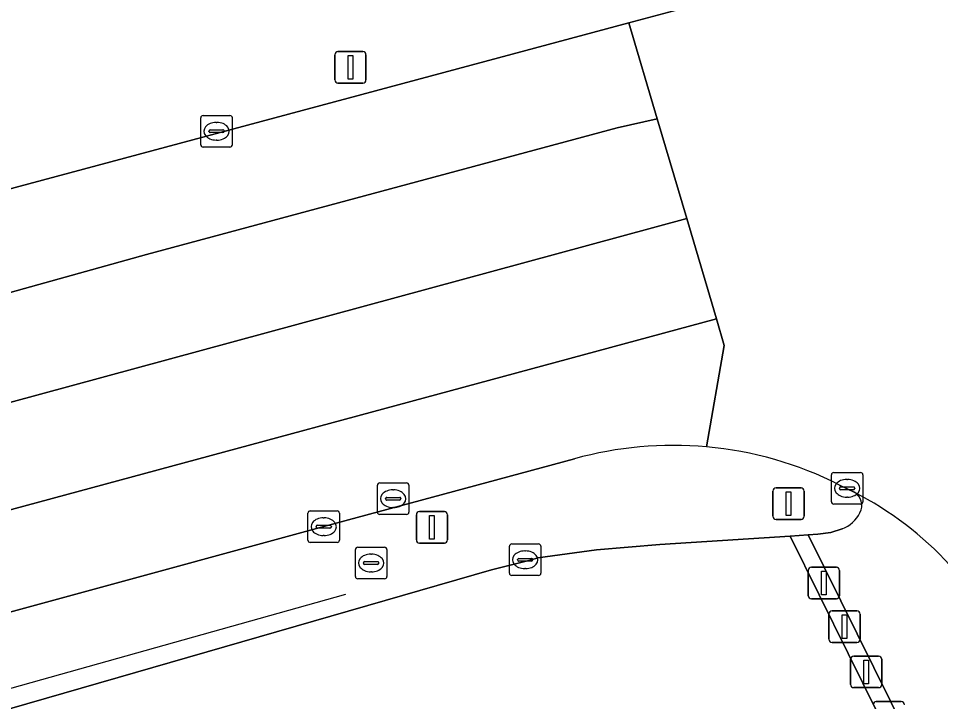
# Model space of a CAD drawing. Extents: x 160806 to 161707, y 383696 to 384148.
# Drawn here: x 161192.89 to 161222.14, y 383886.21 to 383907.88 of the extents above; entities that cross this region are included whole.
import ezdxf

# ---------------------------------------------------------------- set-up
doc = ezdxf.new("R2010")
doc.units = 0
for name, color, linetype in [('IMGEO_Afsluitpaal', 7, 'Continuous'), ('IMGEO_Berm_groen', 7, 'Continuous'), ('IMGEO_Hek', 7, 'Continuous'), ('IMGEO_Kolk', 7, 'Continuous'), ('IMGEO_Parkeervlak_gesloten', 7, 'Continuous'), ('IMGEO_Rijbaan_lokaal_gesloten', 7, 'Continuous'), ('IMGEO_Rijbaan_lokaal_open', 7, 'Continuous'), ('IMGEO_Rioolput', 7, 'Continuous'), ('IMGEO_Verkeersbordpaal', 7, 'Continuous'), ('IMGEO_Verkeersregelinstallatiepaal', 7, 'Continuous')]:
    doc.layers.add(name, color=color, linetype=linetype)

msp = doc.modelspace()

# ---------------------------------------------------------------- linework, layer by layer
at = {"layer": 'IMGEO_Afsluitpaal'}
for p, q in [((161218.042, 383890.467), (161218.832, 383890.467)), ((161218.832, 383890.467), (161218.042, 383890.467)), ((161217.942, 383889.567), (161217.942, 383890.367)), ((161217.942, 383890.367), (161217.942, 383889.567)), ((161218.932, 383890.367), (161218.932, 383889.567)), ((161218.932, 383889.567), (161218.932, 383890.367)), ((161218.832, 383889.467), (161218.042, 383889.467)), ((161218.042, 383889.467), (161218.832, 383889.467)), ((161218.597, 383888.183), (161218.597, 383888.983)), ((161218.597, 383888.983), (161218.597, 383888.183)), ((161218.697, 383889.083), (161219.487, 383889.083)), ((161219.487, 383889.083), (161218.697, 383889.083)), ((161219.587, 383888.983), (161219.587, 383888.183)), ((161219.587, 383888.183), (161219.587, 383888.983)), ((161219.487, 383888.083), (161218.697, 383888.083)), ((161218.697, 383888.083), (161219.487, 383888.083)), ((161219.282, 383886.751), (161219.282, 383887.551)), ((161219.282, 383887.551), (161219.282, 383886.751)), ((161219.382, 383887.651), (161220.172, 383887.651)), ((161220.172, 383887.651), (161219.382, 383887.651)), ((161220.272, 383887.551), (161220.272, 383886.751)), ((161220.272, 383886.751), (161220.272, 383887.551)), ((161220.172, 383886.651), (161219.382, 383886.651)), ((161219.382, 383886.651), (161220.172, 383886.651)), ((161220.1, 383886.209), (161220.89, 383886.209)), ((161220.89, 383886.209), (161220.1, 383886.209))]:
    msp.add_line(p, q, dxfattribs=at)
for points in [[(161218.362, 383890.342), (161218.512, 383890.342), (161218.512, 383889.592), (161218.362, 383889.592), (161218.362, 383890.342)], [(161219.017, 383888.958), (161219.167, 383888.958), (161219.167, 383888.208), (161219.017, 383888.208), (161219.017, 383888.958)], [(161219.702, 383887.526), (161219.852, 383887.526), (161219.852, 383886.776), (161219.702, 383886.776), (161219.702, 383887.526)]]:
    msp.add_lwpolyline(points, dxfattribs=at)
for centre, start, end in [((161218.042, 383890.367), 90, 180), ((161218.042, 383890.367), 90, 180), ((161218.832, 383890.367), 0, 90), ((161218.832, 383890.367), 360, 90), ((161218.042, 383889.567), 180, 270), ((161218.042, 383889.567), 180, 270), ((161218.832, 383889.567), 270, 0), ((161218.832, 383889.567), 270, 0), ((161218.697, 383888.983), 90, 180), ((161218.697, 383888.983), 90, 180), ((161219.487, 383888.983), 0, 90), ((161219.487, 383888.983), 360, 90), ((161218.697, 383888.183), 180, 270), ((161218.697, 383888.183), 180, 270), ((161219.487, 383888.183), 270, 0), ((161219.487, 383888.183), 270, 0), ((161219.382, 383887.551), 90, 180), ((161219.382, 383887.551), 90, 180), ((161220.172, 383887.551), 0, 90), ((161220.172, 383887.551), 360, 90), ((161219.382, 383886.751), 180, 270), ((161219.382, 383886.751), 180, 270), ((161220.172, 383886.751), 270, 0), ((161220.172, 383886.751), 270, 0), ((161220.1, 383886.109), 90, 180), ((161220.1, 383886.109), 90, 180), ((161220.89, 383886.109), 0, 90), ((161220.89, 383886.109), 360, 90)]:
    msp.add_arc(centre, 0.1, start, end, dxfattribs=at)
at = {"layer": 'IMGEO_Berm_groen'}
for points in [[(161208.547, 383906.748), (161212.251, 383907.745), (161215.901, 383908.728), (161218.681, 383909.664)], [(161183.078, 383899.918), (161208.547, 383906.748)], [(161210.528, 383893.911), (161202.577, 383891.757), (161186.478, 383887.375)], [(161219.4, 383892.85), (161218.934, 383893.078)], [(161154.726, 383875.195), (161172.78, 383880.791), (161172.938, 383880.699), (161173.388, 383880.436), (161207.895, 383890.385), (161209.16, 383890.706), (161209.368, 383890.763), (161211.225, 383891.023), (161213.234, 383891.192), (161215.218, 383891.321), (161217.366, 383891.458), (161217.941, 383891.494), (161218.247, 383891.514), (161218.659, 383891.573), (161219.02, 383891.689)]]:
    msp.add_lwpolyline(points, dxfattribs=at)
for centre, radius, start, end in [((161213.649, 383882.635), 11.7, 84.8044, 105.4733), ((161213.734, 383882.892), 11.436, 62.9539, 85.1088), ((161219.156, 383892.431), 0.485, 331.2604, 59.7697), ((161218.657, 383892.652), 1.029, 290.629, 333.8064)]:
    msp.add_arc(centre, radius, start, end, dxfattribs=at)
at = {"layer": 'IMGEO_Hek'}
msp.add_lwpolyline([(161157.305, 383865.587), (161154.295, 383875.329), (161172.72, 383881.039), (161203.268, 383889.615)], dxfattribs=at)
at = {"layer": 'IMGEO_Kolk'}
for p, q in [((161198.747, 383904.8), (161199.599, 383904.8)), ((161198.672, 383903.874), (161198.672, 383904.726)), ((161199.16, 383904.58), (161199.185, 383904.58)), ((161199.673, 383904.726), (161199.673, 383903.874)), ((161198.931, 383904.294), (161198.931, 383904.306)), ((161199.369, 383904.257), (161198.971, 383904.257)), ((161198.974, 383904.343), (161199.372, 383904.343)), ((161199.415, 383904.306), (161199.415, 383904.294)), ((161199.183, 383904.02), (161199.158, 383904.02)), ((161199.599, 383903.8), (161198.747, 383903.8)), ((161218.674, 383892.547), (161218.674, 383893.399)), ((161218.749, 383893.473), (161219.601, 383893.473)), ((161219.675, 383893.399), (161219.675, 383892.547)), ((161219.162, 383893.253), (161219.187, 383893.253)), ((161218.933, 383892.967), (161218.933, 383892.979)), ((161219.371, 383892.93), (161218.973, 383892.93)), ((161218.976, 383893.016), (161219.374, 383893.016)), ((161219.417, 383892.979), (161219.417, 383892.967)), ((161219.185, 383892.693), (161219.16, 383892.693)), ((161202.146, 383892.256), (161202.998, 383892.256)), ((161219.601, 383892.473), (161218.749, 383892.473)), ((161202.071, 383891.33), (161202.071, 383892.182)), ((161202.559, 383892.036), (161202.584, 383892.036)), ((161203.072, 383892.182), (161203.072, 383891.33)), ((161202.33, 383891.75), (161202.33, 383891.762)), ((161202.768, 383891.713), (161202.37, 383891.713)), ((161202.373, 383891.799), (161202.771, 383891.799)), ((161202.814, 383891.762), (161202.814, 383891.75)), ((161202.582, 383891.476), (161202.557, 383891.476)), ((161202.998, 383891.256), (161202.146, 383891.256)), ((161208.462, 383890.281), (161208.462, 383891.133)), ((161208.537, 383891.207), (161209.389, 383891.207)), ((161209.463, 383891.133), (161209.463, 383890.281)), ((161208.764, 383890.75), (161209.162, 383890.75)), ((161208.95, 383890.987), (161208.975, 383890.987)), ((161208.721, 383890.701), (161208.721, 383890.713)), ((161209.159, 383890.664), (161208.761, 383890.664)), ((161209.205, 383890.713), (161209.205, 383890.701)), ((161209.389, 383890.207), (161208.537, 383890.207)), ((161208.973, 383890.427), (161208.948, 383890.427))]:
    msp.add_line(p, q, dxfattribs=at)
for points in [[(161198.747, 383904.8), (161199.599, 383904.8)], [(161198.672, 383903.874), (161198.672, 383904.726)], [(161199.673, 383904.726), (161199.673, 383903.874)], [(161199.599, 383903.8), (161198.747, 383903.8)], [(161218.674, 383892.547), (161218.674, 383893.399)], [(161218.749, 383893.473), (161219.601, 383893.473)], [(161219.675, 383893.399), (161219.675, 383892.547)], [(161202.146, 383892.256), (161202.998, 383892.256)], [(161219.601, 383892.473), (161218.749, 383892.473)], [(161202.071, 383891.33), (161202.071, 383892.182)], [(161203.072, 383892.182), (161203.072, 383891.33)], [(161202.998, 383891.256), (161202.146, 383891.256)], [(161208.462, 383890.281), (161208.462, 383891.133)], [(161208.537, 383891.207), (161209.389, 383891.207)], [(161209.463, 383891.133), (161209.463, 383890.281)], [(161209.389, 383890.207), (161208.537, 383890.207)]]:
    msp.add_lwpolyline(points, dxfattribs=at)
for centre, radius, start, end in [((161198.749, 383904.724), 0.0765, 91.552, 178.448), ((161198.749, 383904.724), 0.0765, 91.552, 178.448), ((161199.597, 383904.724), 0.0765, 1.552, 88.448), ((161199.597, 383904.724), 0.0765, 1.552, 88.448), ((161198.971, 383904.303), 0.0403, 85.8775, 175.7526), ((161198.968, 383904.293), 0.0366, 178.938, 274.7102), ((161199.372, 383904.3), 0.043, 264.8664, 352.4533), ((161199.376, 383904.305), 0.0386, 1.7309, 96.639), ((161198.749, 383903.876), 0.0765, 181.552, 268.448), ((161198.749, 383903.876), 0.0765, 181.552, 268.448), ((161199.597, 383903.876), 0.0765, 271.552, 358.448), ((161199.597, 383903.876), 0.0765, 271.552, 358.448), ((161218.751, 383893.397), 0.0765, 91.552, 178.448), ((161218.751, 383893.397), 0.0765, 91.552, 178.448), ((161219.599, 383893.397), 0.0765, 1.552, 88.448), ((161219.599, 383893.397), 0.0765, 1.552, 88.448), ((161218.973, 383892.976), 0.0403, 85.8775, 175.7526), ((161218.97, 383892.966), 0.0366, 178.938, 274.7102), ((161219.374, 383892.973), 0.043, 264.8664, 352.4533), ((161219.378, 383892.978), 0.0386, 1.7309, 96.639), ((161218.751, 383892.549), 0.0765, 181.552, 268.448), ((161218.751, 383892.549), 0.0765, 181.552, 268.448), ((161219.599, 383892.549), 0.0765, 271.552, 358.448), ((161219.599, 383892.549), 0.0765, 271.552, 358.448), ((161202.148, 383892.18), 0.0765, 91.552, 178.448), ((161202.148, 383892.18), 0.0765, 91.552, 178.448), ((161202.996, 383892.18), 0.0765, 1.552, 88.448), ((161202.996, 383892.18), 0.0765, 1.552, 88.448), ((161202.37, 383891.759), 0.0403, 85.8775, 175.7526), ((161202.367, 383891.749), 0.0366, 178.938, 274.7102), ((161202.771, 383891.756), 0.043, 264.8664, 352.4533), ((161202.775, 383891.761), 0.0386, 1.7309, 96.639), ((161202.148, 383891.332), 0.0765, 181.552, 268.448), ((161202.148, 383891.332), 0.0765, 181.552, 268.448), ((161202.996, 383891.332), 0.0765, 271.552, 358.448), ((161202.996, 383891.332), 0.0765, 271.552, 358.448), ((161208.539, 383891.131), 0.0765, 91.552, 178.448), ((161208.539, 383891.131), 0.0765, 91.552, 178.448), ((161209.387, 383891.131), 0.0765, 1.552, 88.448), ((161209.387, 383891.131), 0.0765, 1.552, 88.448), ((161208.761, 383890.71), 0.0403, 85.8775, 175.7526), ((161209.166, 383890.712), 0.0386, 1.7309, 96.639), ((161208.758, 383890.7), 0.0366, 178.938, 274.7102), ((161209.162, 383890.707), 0.043, 264.8664, 352.4533), ((161208.539, 383890.283), 0.0765, 181.552, 268.448), ((161208.539, 383890.283), 0.0765, 181.552, 268.448), ((161209.387, 383890.283), 0.0765, 271.552, 358.448), ((161209.387, 383890.283), 0.0765, 271.552, 358.448)]:
    msp.add_arc(centre, radius, start, end, dxfattribs=at)
for centre, major_axis, ratio, start_param, end_param in [((161199.159, 383904.3), (-0.387, 0.002), 0.722429, 4.712389, 7.853982), ((161199.184, 383904.3), (-0.39, 0.002), 0.717154, 1.570796, 4.712389), ((161219.161, 383892.973), (-0.387, 0.002), 0.722429, 4.712389, 7.853982), ((161219.186, 383892.973), (-0.39, 0.002), 0.717154, 1.570796, 4.712389), ((161202.558, 383891.756), (-0.387, 0.002), 0.722429, 4.712389, 7.853982), ((161202.583, 383891.756), (-0.39, 0.002), 0.717154, 1.570796, 4.712389), ((161208.949, 383890.707), (-0.387, 0.002), 0.722429, 4.712389, 7.853982), ((161208.974, 383890.707), (-0.39, 0.002), 0.717154, 1.570796, 4.712389)]:
    msp.add_ellipse(centre, major_axis=major_axis, ratio=ratio, start_param=start_param, end_param=end_param, dxfattribs=at)
at = {"layer": 'IMGEO_Parkeervlak_gesloten'}
msp.add_lwpolyline([(161217.351, 383883.015), (161218.519, 383883.348), (161221.051, 383884.012), (161217.366, 383891.458), (161215.218, 383891.321), (161213.234, 383891.192), (161211.225, 383891.023), (161209.368, 383890.763), (161209.16, 383890.706), (161207.895, 383890.385), (161173.388, 383880.436), (161160.232, 383857.043), (161158.729, 383854.379), (161158.464, 383853.987), (161158.117, 383853.576), (161153.573, 383848.966), (161152.666, 383848.01), (161205.617, 383864.517), (161207.061, 383867.144), (161207.224, 383867.441), (161212.857, 383877.425)], dxfattribs=at)
at = {"layer": 'IMGEO_Rijbaan_lokaal_gesloten'}
for points in [[(161218.681, 383909.664), (161215.901, 383908.728), (161212.251, 383907.745), (161213.153, 383904.691), (161214.088, 383901.528), (161215.028, 383898.347), (161215.277, 383897.503), (161214.709, 383894.287)], [(161213.153, 383904.691), (161212.251, 383907.745), (161208.547, 383906.748), (161183.078, 383899.918)], [(161148.254, 383889.022), (161142.214, 383886.781), (161143.232, 383883.37), (161143.575, 383883.512), (161146.383, 383884.743), (161148.269, 383885.583), (161150.127, 383886.226), (161152.034, 383886.918), (161155.814, 383888.224), (161159.601, 383889.504), (161173.645, 383893.895), (161196.949, 383900.39), (161211.883, 383904.41), (161213.153, 383904.691)], [(161214.709, 383894.287), (161215.277, 383897.503), (161215.028, 383898.347), (161189.294, 383891.393), (161174.166, 383886.995), (161163.764, 383883.81), (161154.369, 383880.657), (161147.808, 383878.255), (161145.964, 383877.441), (161145.116, 383877.053), (161145.945, 383874.273), (161146.332, 383874.416), (161151.735, 383876.413)], [(161186.478, 383887.375), (161202.577, 383891.757), (161210.528, 383893.911)], [(161218.934, 383893.078), (161219.4, 383892.85)]]:
    msp.add_lwpolyline(points, dxfattribs=at)
for points in [[(161214.088, 383901.528), (161213.153, 383904.691), (161211.883, 383904.41), (161196.949, 383900.39), (161173.645, 383893.895), (161159.601, 383889.504), (161155.814, 383888.224), (161152.034, 383886.918), (161150.127, 383886.226), (161148.269, 383885.583), (161146.383, 383884.743), (161143.575, 383883.512), (161143.232, 383883.37), (161144.172, 383880.216), (161144.681, 383880.444), (161146.576, 383881.284), (161148.429, 383882.073), (161151.326, 383883.114), (161162.606, 383886.956), (161172.114, 383889.9), (161187.391, 383894.279)], [(161215.028, 383898.347), (161214.088, 383901.528), (161187.391, 383894.279), (161172.114, 383889.9), (161162.606, 383886.956), (161151.326, 383883.114), (161148.429, 383882.073), (161146.576, 383881.284), (161144.681, 383880.444), (161144.172, 383880.216), (161145.116, 383877.053), (161145.964, 383877.441), (161147.808, 383878.255), (161154.369, 383880.657), (161163.764, 383883.81), (161174.166, 383886.995), (161189.294, 383891.393)]]:
    msp.add_lwpolyline(points, close=True, dxfattribs=at)
for centre, radius, start, end in [((161213.649, 383882.635), 11.7, 84.8044, 105.4733), ((161213.734, 383882.892), 11.436, 62.9539, 85.1088), ((161214.483, 383883.258), 10.778, 22.1371, 62.8594)]:
    msp.add_arc(centre, radius, start, end, dxfattribs=at)
at = {"layer": 'IMGEO_Rijbaan_lokaal_open'}
msp.add_lwpolyline([(161219.02, 383891.689), (161218.659, 383891.573), (161218.247, 383891.514), (161217.941, 383891.494), (161221.571, 383884.148), (161222.425, 383884.372), (161222.65, 383884.431)], dxfattribs=at)
msp.add_lwpolyline([(161217.941, 383891.494), (161217.366, 383891.458), (161221.051, 383884.012), (161221.571, 383884.148)], close=True, dxfattribs=at)
for centre, radius, start, end in [((161219.156, 383892.431), 0.485, 331.2604, 59.7697), ((161214.483, 383883.258), 10.778, 22.1371, 62.8594), ((161218.657, 383892.652), 1.029, 290.629, 333.8064)]:
    msp.add_arc(centre, radius, start, end, dxfattribs=at)
at = {"layer": 'IMGEO_Rioolput'}
for p, q in [((161204.35, 383893.144), (161205.202, 383893.144)), ((161204.275, 383892.218), (161204.275, 383893.07)), ((161204.763, 383892.924), (161204.788, 383892.924)), ((161205.276, 383893.07), (161205.276, 383892.218)), ((161204.534, 383892.638), (161204.534, 383892.65)), ((161204.972, 383892.601), (161204.574, 383892.601)), ((161204.577, 383892.687), (161204.975, 383892.687)), ((161205.018, 383892.65), (161205.018, 383892.638)), ((161204.786, 383892.364), (161204.761, 383892.364)), ((161205.202, 383892.144), (161204.35, 383892.144)), ((161203.575, 383890.178), (161203.575, 383891.03)), ((161203.65, 383891.104), (161204.502, 383891.104)), ((161204.576, 383891.03), (161204.576, 383890.178)), ((161204.063, 383890.884), (161204.088, 383890.884)), ((161203.834, 383890.598), (161203.834, 383890.61)), ((161204.272, 383890.561), (161203.874, 383890.561)), ((161203.877, 383890.647), (161204.275, 383890.647)), ((161204.318, 383890.61), (161204.318, 383890.598)), ((161204.086, 383890.324), (161204.061, 383890.324)), ((161204.502, 383890.104), (161203.65, 383890.104))]:
    msp.add_line(p, q, dxfattribs=at)
for points in [[(161204.35, 383893.144), (161205.202, 383893.144)], [(161204.275, 383892.218), (161204.275, 383893.07)], [(161205.276, 383893.07), (161205.276, 383892.218)], [(161205.202, 383892.144), (161204.35, 383892.144)], [(161203.575, 383890.178), (161203.575, 383891.03)], [(161203.65, 383891.104), (161204.502, 383891.104)], [(161204.576, 383891.03), (161204.576, 383890.178)], [(161204.502, 383890.104), (161203.65, 383890.104)]]:
    msp.add_lwpolyline(points, dxfattribs=at)
for centre, radius, start, end in [((161204.352, 383893.068), 0.0765, 91.552, 178.448), ((161204.352, 383893.068), 0.0765, 91.552, 178.448), ((161205.2, 383893.068), 0.0765, 1.552, 88.448), ((161205.2, 383893.068), 0.0765, 1.552, 88.448), ((161204.574, 383892.647), 0.0403, 85.8775, 175.7526), ((161204.571, 383892.637), 0.0366, 178.938, 274.7102), ((161204.975, 383892.644), 0.043, 264.8664, 352.4533), ((161204.979, 383892.649), 0.0386, 1.7309, 96.639), ((161204.352, 383892.22), 0.0765, 181.552, 268.448), ((161204.352, 383892.22), 0.0765, 181.552, 268.448), ((161205.2, 383892.22), 0.0765, 271.552, 358.448), ((161205.2, 383892.22), 0.0765, 271.552, 358.448), ((161203.652, 383891.028), 0.0765, 91.552, 178.448), ((161203.652, 383891.028), 0.0765, 91.552, 178.448), ((161204.5, 383891.028), 0.0765, 1.552, 88.448), ((161204.5, 383891.028), 0.0765, 1.552, 88.448), ((161203.874, 383890.607), 0.0403, 85.8775, 175.7526), ((161203.871, 383890.597), 0.0366, 178.938, 274.7102), ((161204.275, 383890.604), 0.043, 264.8664, 352.4533), ((161204.279, 383890.609), 0.0386, 1.7309, 96.639), ((161203.652, 383890.18), 0.0765, 181.552, 268.448), ((161203.652, 383890.18), 0.0765, 181.552, 268.448), ((161204.5, 383890.18), 0.0765, 271.552, 358.448), ((161204.5, 383890.18), 0.0765, 271.552, 358.448)]:
    msp.add_arc(centre, radius, start, end, dxfattribs=at)
for centre, major_axis, ratio, start_param, end_param in [((161204.762, 383892.644), (-0.387, 0.002), 0.722429, 4.712389, 7.853982), ((161204.787, 383892.644), (-0.39, 0.002), 0.717154, 1.570796, 4.712389), ((161204.062, 383890.604), (-0.387, 0.002), 0.722429, 4.712389, 7.853982), ((161204.087, 383890.604), (-0.39, 0.002), 0.717154, 1.570796, 4.712389)]:
    msp.add_ellipse(centre, major_axis=major_axis, ratio=ratio, start_param=start_param, end_param=end_param, dxfattribs=at)
at = {"layer": 'IMGEO_Verkeersbordpaal'}
for p, q in [((161203.022, 383906.83), (161203.812, 383906.83)), ((161203.812, 383906.83), (161203.022, 383906.83)), ((161202.922, 383905.93), (161202.922, 383906.73)), ((161202.922, 383906.73), (161202.922, 383905.93)), ((161203.912, 383906.73), (161203.912, 383905.93)), ((161203.912, 383905.93), (161203.912, 383906.73)), ((161203.812, 383905.83), (161203.022, 383905.83)), ((161203.022, 383905.83), (161203.812, 383905.83)), ((161205.61, 383892.235), (161206.4, 383892.235)), ((161206.4, 383892.235), (161205.61, 383892.235)), ((161205.51, 383891.335), (161205.51, 383892.135)), ((161205.51, 383892.135), (161205.51, 383891.335)), ((161206.5, 383892.135), (161206.5, 383891.335)), ((161206.5, 383891.335), (161206.5, 383892.135)), ((161206.4, 383891.235), (161205.61, 383891.235)), ((161205.61, 383891.235), (161206.4, 383891.235))]:
    msp.add_line(p, q, dxfattribs=at)
for points in [[(161203.342, 383906.705), (161203.492, 383906.705), (161203.492, 383905.955), (161203.342, 383905.955), (161203.342, 383906.705)], [(161205.93, 383892.11), (161206.08, 383892.11), (161206.08, 383891.36), (161205.93, 383891.36), (161205.93, 383892.11)]]:
    msp.add_lwpolyline(points, dxfattribs=at)
for centre, start, end in [((161203.022, 383906.73), 90, 180), ((161203.022, 383906.73), 90, 180), ((161203.812, 383906.73), 0, 90), ((161203.812, 383906.73), 360, 90), ((161203.022, 383905.93), 180, 270), ((161203.022, 383905.93), 180, 270), ((161203.812, 383905.93), 270, 0), ((161203.812, 383905.93), 270, 0), ((161205.61, 383892.135), 90, 180), ((161205.61, 383892.135), 90, 180), ((161206.4, 383892.135), 0, 90), ((161206.4, 383892.135), 360, 90), ((161205.61, 383891.335), 180, 270), ((161205.61, 383891.335), 180, 270), ((161206.4, 383891.335), 270, 0), ((161206.4, 383891.335), 270, 0)]:
    msp.add_arc(centre, 0.1, start, end, dxfattribs=at)
at = {"layer": 'IMGEO_Verkeersregelinstallatiepaal'}
for p, q in [((161216.821, 383892.087), (161216.821, 383892.887)), ((161216.821, 383892.887), (161216.821, 383892.087)), ((161216.921, 383892.987), (161217.711, 383892.987)), ((161217.711, 383892.987), (161216.921, 383892.987)), ((161217.811, 383892.887), (161217.811, 383892.087)), ((161217.811, 383892.087), (161217.811, 383892.887)), ((161217.711, 383891.987), (161216.921, 383891.987)), ((161216.921, 383891.987), (161217.711, 383891.987))]:
    msp.add_line(p, q, dxfattribs=at)
msp.add_lwpolyline([(161217.241, 383892.862), (161217.391, 383892.862), (161217.391, 383892.112), (161217.241, 383892.112), (161217.241, 383892.862)], dxfattribs=at)
for centre, start, end in [((161216.921, 383892.887), 90, 180), ((161216.921, 383892.887), 90, 180), ((161217.711, 383892.887), 0, 90), ((161217.711, 383892.887), 360, 90), ((161216.921, 383892.087), 180, 270), ((161216.921, 383892.087), 180, 270), ((161217.711, 383892.087), 270, 0), ((161217.711, 383892.087), 270, 0)]:
    msp.add_arc(centre, 0.1, start, end, dxfattribs=at)

doc.saveas('drawing.dxf')
